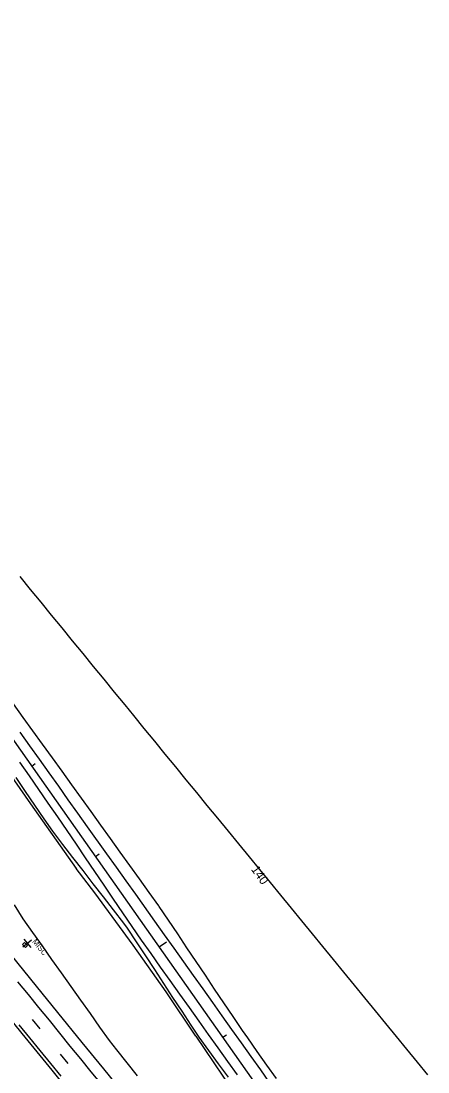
# Model space of a CAD drawing. Extents: x 2132221 to 2141942, y 535736 to 547298.
# Drawn here: x 2139823 to 2140190, y 538566 to 539517 of the extents above; entities that cross this region are included whole.
import ezdxf

# ---------------------------------------------------------------- set-up
doc = ezdxf.new("R2010")
doc.units = 0
for name, color, linetype in [('RD_EX_Driveway', 7, 'Continuous'), ('RD_EX_Fence_Other', 7, 'Continuous'), ('RD_EX_Misc', 7, 'Continuous'), ('RD_EX_Misc_txCode', 7, 'Continuous'), ('RD_EX_Road', 7, 'Continuous'), ('RD_EX_VEG', 7, 'Continuous'), ('RD_HC_Cl', 7, 'Continuous'), ('RD_HC_Data_Tic', 7, 'Continuous'), ('RD_HC_TX_Sta50', 7, 'Continuous'), ('TOPO_E_TLIML-Line', 7, 'Continuous')]:
    doc.layers.add(name, color=color, linetype=linetype)

msp = doc.modelspace()

# ---------------------------------------------------------------- linework, layer by layer
at = {"layer": 'RD_EX_Driveway'}
for points in [[(2140047.89, 538555.5), (2140039.29, 538567.79), (2140030.67, 538580.07), (2140021.97, 538592.29), (2140013.28, 538604.52), (2140004.58, 538616.74), (2139995.89, 538628.96), (2139987.19, 538641.18), (2139978.49, 538653.4), (2139969.8, 538665.63), (2139961.1, 538677.85), (2139952.41, 538690.07), (2139943.71, 538702.29), (2139926.32, 538726.74), (2139917.62, 538738.96), (2139908.92, 538751.18), (2139900.23, 538763.4), (2139882.84, 538787.85), (2139874.14, 538800.07), (2139865.44, 538812.29), (2139856.75, 538824.51), (2139848.05, 538836.73), (2139839.36, 538848.96), (2139830.66, 538861.18), (2139821.96, 538873.4)], [(2139821.47, 538846.24), (2139830, 538833.9), (2139838.53, 538821.56), (2139847.06, 538809.23), (2139855.57, 538796.87), (2139863.97, 538784.47), (2139872.38, 538772.07), (2139880.79, 538759.66), (2139889.19, 538747.26), (2139897.6, 538734.85), (2139906.01, 538722.45), (2139931.23, 538685.24), (2139939.88, 538673.02), (2139948.56, 538660.83), (2139957.24, 538648.64), (2139965.91, 538636.44), (2139974.59, 538624.25), (2139983.27, 538612.05), (2139991.95, 538599.86), (2140000.63, 538587.66), (2140009.31, 538575.47), (2140018.03, 538563.31)]]:
    msp.add_lwpolyline(points, dxfattribs=at)
at = {"layer": 'RD_EX_Fence_Other'}
for points in [[(2139704.73, 538992.14), (2139724.17, 538961.54), (2139762.51, 538907.03), (2139790.43, 538866.95), (2139831.37, 538808.64), (2139872.6, 538750.14)], [(2139980.71, 538598.33), (2139953.87, 538638.5), (2139924.11, 538680.76), (2139889.54, 538727.91), (2139872.6, 538750.14)], [(2139980.71, 538598.33), (2140013.34, 538550.21), (2140044.21, 538506.59), (2140071.48, 538468.96), (2140109.31, 538415.66)]]:
    msp.add_lwpolyline(points, dxfattribs=at)
at = {"layer": 'RD_EX_Misc'}
for p, q in [((2139824.44, 538679.16), (2139832.18, 538685.49)), ((2139825.15, 538686.19), (2139831.48, 538678.45)), ((2139832.68, 538613.44), (2139839.69, 538604.99)), ((2139857.94, 538581.94), (2139864.96, 538573.49))]:
    msp.add_line(p, q, dxfattribs=at)
msp.add_lwpolyline([(2139825.91, 538683.13), (2139828.63, 538680.41), (2139826.82, 538678.61), (2139824.1, 538681.33)], close=True, dxfattribs=at)
for points in [[(2139819.59, 538647.59), (2139829.06, 538635.96), (2139838.52, 538624.33), (2139847.99, 538612.69), (2139857.46, 538601.06), (2139866.93, 538589.42), (2139876.4, 538577.79), (2139885.87, 538566.16), (2139895.34, 538554.52)], [(2139820.85, 538608.63), (2139830.32, 538597), (2139839.78, 538585.36), (2139849.25, 538573.72), (2139858.71, 538562.09)]]:
    msp.add_lwpolyline(points, dxfattribs=at)
at = {"layer": 'RD_EX_Road'}
for points in [[(2139490.61, 539092.13), (2139510.56, 539064.26), (2139533.78, 539031.91), (2139557.76, 538997.39), (2139583.87, 538960.95), (2139605.81, 538930.86), (2139624.53, 538905.07), (2139635.82, 538889.77), (2139663.43, 538855.61), (2139687.75, 538826.07), (2139711.74, 538796.65), (2139737.16, 538765.23), (2139758.7, 538739.3), (2139787.2, 538704.38), (2139813.36, 538671.94), (2139836.51, 538643.46), (2139855.55, 538619.89), (2139877.69, 538592.58), (2139897.17, 538568.75), (2139918.99, 538542.1), (2139949.7, 538504.1)], [(2139441.48, 539070.46), (2139468.74, 539037.19), (2139495.42, 539003.96), (2139521.65, 538972.07), (2139549.47, 538937.98), (2139572.42, 538909.73), (2139601.89, 538873.46), (2139633.25, 538834.82), (2139665.21, 538795.45), (2139690.82, 538763.74), (2139713.17, 538735.96), (2139741.71, 538701.2), (2139770.39, 538666.42), (2139795.57, 538635.24), (2139823.38, 538600.89), (2139850.4, 538567.72), (2139875.27, 538536.97), (2139901.69, 538504.97), (2139921.79, 538480)]]:
    msp.add_lwpolyline(points, dxfattribs=at)
at = {"layer": 'RD_EX_VEG'}
for points in [[(2140053.43, 538559.97), (2140044.79, 538572.24), (2140036.15, 538584.5), (2140027.51, 538596.76), (2140022.7, 538603.6), (2140014.35, 538616.06), (2140006.01, 538628.53), (2139997.67, 538641), (2139989.33, 538653.46), (2139980.99, 538665.93), (2139972.64, 538678.4), (2139964.3, 538690.86), (2139955.96, 538703.33), (2139947.62, 538715.8), (2139947.31, 538716.26), (2139938.55, 538728.44), (2139929.8, 538740.62), (2139921.04, 538752.8), (2139912.29, 538764.98), (2139903.53, 538777.16), (2139894.78, 538789.34), (2139886.02, 538801.52), (2139877.27, 538813.7), (2139868.51, 538825.88), (2139859.76, 538838.06), (2139851.01, 538850.24), (2139842.25, 538862.42), (2139833.5, 538874.6), (2139824.74, 538886.78), (2139815.99, 538898.96)], [(2139817.9, 538832.25), (2139826.36, 538819.87), (2139834.83, 538807.48), (2139843.29, 538795.1), (2139851.02, 538783.78), (2139860.19, 538771.9), (2139869.35, 538760.02), (2139878.51, 538748.15), (2139887.67, 538736.27), (2139896.84, 538724.4), (2139906, 538712.52), (2139915.16, 538700.64), (2139918.6, 538696.2), (2139926.82, 538683.65), (2139935.04, 538671.11), (2139943.27, 538658.56), (2139951.49, 538646.02), (2139959.71, 538633.47), (2139967.94, 538620.93), (2139976.16, 538608.38), (2139983.23, 538597.59), (2139992.11, 538585.5), (2140000.98, 538573.41), (2140009.86, 538561.31)], [(2139824.71, 538704.38), (2139816.79, 538717.12)], [(2139928.06, 538562.56), (2139918.7, 538574.28), (2139909.33, 538585.99), (2139902.67, 538594.33), (2139894, 538606.57), (2139885.33, 538618.81), (2139876.66, 538631.05), (2139867.99, 538643.29), (2139859.31, 538655.53), (2139850.64, 538667.77), (2139841.97, 538680.01), (2139833.3, 538692.25), (2139824.71, 538704.38)]]:
    msp.add_lwpolyline(points, dxfattribs=at)
at = {"layer": 'RD_HC_Cl'}
msp.add_line((2139357.86, 539516.81), (2140103.03, 538458.14), dxfattribs=at)
at = {"layer": 'RD_HC_Data_Tic'}
for p, q in [((2139832.35, 538842.69), (2139835.63, 538844.99)), ((2139889.91, 538760.91), (2139893.18, 538763.21)), ((2139947.47, 538679.14), (2139954.01, 538683.74)), ((2140005.03, 538597.36), (2140008.3, 538599.67))]:
    msp.add_line(p, q, dxfattribs=at)
at = {"layer": 'TOPO_E_TLIML-Line'}
msp.add_lwpolyline([(2140190.41, 538563.25), (2140180.91, 538574.86), (2140171.42, 538586.47), (2140161.93, 538598.09), (2140152.43, 538609.7), (2140142.94, 538621.32), (2140133.45, 538632.93), (2140123.95, 538644.54), (2140114.46, 538656.16), (2140104.97, 538667.77), (2140095.48, 538679.39), (2140085.98, 538691), (2140076.49, 538702.61), (2140067, 538714.23), (2140057.5, 538725.84), (2140048.01, 538737.46), (2140038.52, 538749.07), (2140029.03, 538760.68), (2140019.53, 538772.3), (2140010.04, 538783.91), (2140000.55, 538795.53), (2139991.05, 538807.14), (2139981.56, 538818.75), (2139972.07, 538830.37), (2139962.57, 538841.98), (2139953.08, 538853.6), (2139943.59, 538865.21), (2139934.1, 538876.82), (2139924.6, 538888.44), (2139916.76, 538898.03), (2139907.27, 538909.65), (2139897.78, 538921.27), (2139888.29, 538932.89), (2139878.8, 538944.5), (2139869.31, 538956.12), (2139859.82, 538967.74), (2139850.33, 538979.35), (2139840.85, 538990.97), (2139831.36, 539002.59), (2139821.87, 539014.21)], dxfattribs=at)

# ---------------------------------------------------------------- texts
at = {"layer": 'RD_EX_Misc_txCode'}
msp.add_text(' MISC', height=5, rotation=309.25965, dxfattribs=at).set_placement((2139831.38, 538685.17))
at = {"layer": 'RD_HC_TX_Sta50'}
msp.add_text('140', height=8, rotation=305.14072, dxfattribs=at).set_placement((2140030.19, 538749.26))

doc.saveas('drawing.dxf')
